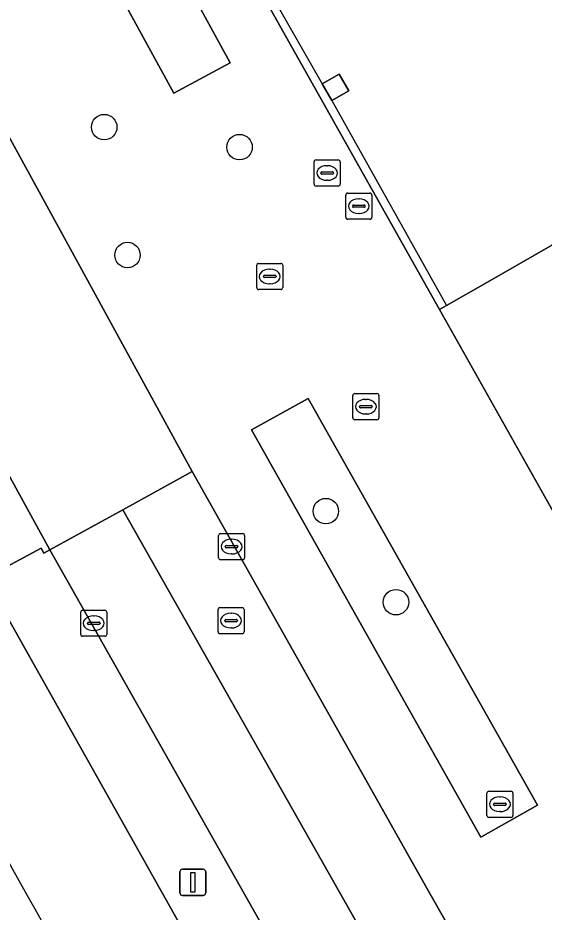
# Model space of a CAD drawing. Extents: x 161087 to 161926, y 382572 to 383873.
# Drawn here: x 161535.07 to 161555.24, y 383345.56 to 383379.81 of the extents above; entities that cross this region are included whole.
import ezdxf

# ---------------------------------------------------------------- set-up
doc = ezdxf.new("R2010")
doc.units = 0
for name, color, linetype in [('IMGEO_Berm_open', 7, 'Continuous'), ('IMGEO_Boom', 7, 'Continuous'), ('IMGEO_Fietspad_gesloten', 7, 'Continuous'), ('IMGEO_Groenvoorziening', 7, 'Continuous'), ('IMGEO_Kolk', 7, 'Continuous'), ('IMGEO_Lichtmast', 7, 'Continuous'), ('IMGEO_OVBaan_gesloten', 7, 'Continuous'), ('IMGEO_Pand', 7, 'Continuous'), ('IMGEO_Pand_overbouw', 7, 'Continuous'), ('IMGEO_Parkeervlak_open', 7, 'Continuous'), ('IMGEO_Rijbaan_lokaal_gesloten', 7, 'Continuous'), ('IMGEO_Rijbaan_lokaal_open', 7, 'Continuous'), ('IMGEO_Rioolput', 7, 'Continuous'), ('IMGEO_Voetpad_open', 7, 'Continuous')]:
    doc.layers.add(name, color=color, linetype=linetype)

msp = doc.modelspace()

# ---------------------------------------------------------------- linework, layer by layer
at = {"layer": 'IMGEO_Berm_open'}
msp.add_lwpolyline([(161520.813, 383387.643), (161520.8, 383387.668), (161520.576, 383387.544), (161520.689, 383387.341), (161518.533, 383386.141), (161518.57, 383386.074), (161533.815, 383358.36), (161535.959, 383359.502), (161536.062, 383359.308), (161536.289, 383359.434)], close=True, dxfattribs=at)
at = {"layer": 'IMGEO_Boom'}
for centre in [(161538.378, 383375.626), (161543.566, 383374.86), (161539.271, 383370.728), (161546.873, 383360.922), (161549.56, 383357.433)]:
    msp.add_circle(centre, 0.489, dxfattribs=at)
at = {"layer": 'IMGEO_Fietspad_gesloten'}
msp.add_lwpolyline([(161560.95, 383310.401), (161555.169, 383320.567), (161545.784, 383337.077), (161533.815, 383358.36), (161518.57, 383386.074), (161518.533, 383386.141), (161508.341, 383404.795), (161503.535, 383413.591), (161503.524, 383413.612), (161497.855, 383423.967), (161487.632, 383442.713)], dxfattribs=at)
msp.add_arc((165923.85, 385817.717), 5036.528, 209.251838, 209.480154, dxfattribs=at)
at = {"layer": 'IMGEO_Groenvoorziening'}
for points in [[(161541.051, 383376.934), (161543.21, 383378.095), (161537.369, 383388.756), (161535.202, 383387.592)], [(161546.195, 383365.232), (161544.024, 383364.04), (161552.809, 383348.433), (161554.986, 383349.656)], [(161536.289, 383359.434), (161536.062, 383359.308), (161535.959, 383359.502), (161533.815, 383358.36), (161545.784, 383337.077), (161548.195, 383338.408), (161545.297, 383343.516)]]:
    msp.add_lwpolyline(points, close=True, dxfattribs=at)
at = {"layer": 'IMGEO_Kolk'}
for p, q in [((161542.76, 383359.136), (161542.76, 383359.988)), ((161542.835, 383360.062), (161543.687, 383360.062)), ((161543.761, 383359.988), (161543.761, 383359.136)), ((161543.248, 383359.842), (161543.273, 383359.842)), ((161543.019, 383359.556), (161543.019, 383359.568)), ((161543.457, 383359.519), (161543.059, 383359.519)), ((161543.062, 383359.605), (161543.46, 383359.605)), ((161543.503, 383359.568), (161543.503, 383359.556)), ((161543.687, 383359.062), (161542.835, 383359.062)), ((161543.271, 383359.282), (161543.246, 383359.282)), ((161537.477, 383356.201), (161537.477, 383357.053)), ((161537.552, 383357.127), (161538.404, 383357.127)), ((161537.965, 383356.907), (161537.99, 383356.907)), ((161538.478, 383357.053), (161538.478, 383356.201)), ((161537.736, 383356.621), (161537.736, 383356.633)), ((161538.174, 383356.584), (161537.776, 383356.584)), ((161537.779, 383356.67), (161538.177, 383356.67)), ((161538.22, 383356.633), (161538.22, 383356.621)), ((161537.988, 383356.347), (161537.963, 383356.347)), ((161538.404, 383356.127), (161537.552, 383356.127))]:
    msp.add_line(p, q, dxfattribs=at)
for points in [[(161542.76, 383359.136), (161542.76, 383359.988)], [(161542.835, 383360.062), (161543.687, 383360.062)], [(161543.761, 383359.988), (161543.761, 383359.136)], [(161543.687, 383359.062), (161542.835, 383359.062)], [(161537.477, 383356.201), (161537.477, 383357.053)], [(161537.552, 383357.127), (161538.404, 383357.127)], [(161538.478, 383357.053), (161538.478, 383356.201)], [(161538.404, 383356.127), (161537.552, 383356.127)]]:
    msp.add_lwpolyline(points, dxfattribs=at)
for centre, radius, start, end in [((161542.837, 383359.986), 0.0765, 91.552, 178.448), ((161542.837, 383359.986), 0.0765, 91.552, 178.448), ((161543.685, 383359.986), 0.0765, 1.552, 88.448), ((161543.685, 383359.986), 0.0765, 1.552, 88.448), ((161543.059, 383359.565), 0.0403, 85.8775, 175.7526), ((161543.056, 383359.555), 0.0366, 178.938, 274.7102), ((161543.46, 383359.562), 0.043, 264.8664, 352.4533), ((161543.464, 383359.567), 0.0386, 1.7309, 96.639), ((161542.837, 383359.138), 0.0765, 181.552, 268.448), ((161542.837, 383359.138), 0.0765, 181.552, 268.448), ((161543.685, 383359.138), 0.0765, 271.552, 358.448), ((161543.685, 383359.138), 0.0765, 271.552, 358.448), ((161537.554, 383357.051), 0.0765, 91.552, 178.448), ((161537.554, 383357.051), 0.0765, 91.552, 178.448), ((161538.402, 383357.051), 0.0765, 1.552, 88.448), ((161538.402, 383357.051), 0.0765, 1.552, 88.448), ((161537.776, 383356.63), 0.0403, 85.8775, 175.7526), ((161537.773, 383356.62), 0.0366, 178.938, 274.7102), ((161538.177, 383356.627), 0.043, 264.8664, 352.4533), ((161538.181, 383356.632), 0.0386, 1.7309, 96.639), ((161537.554, 383356.203), 0.0765, 181.552, 268.448), ((161537.554, 383356.203), 0.0765, 181.552, 268.448), ((161538.402, 383356.203), 0.0765, 271.552, 358.448), ((161538.402, 383356.203), 0.0765, 271.552, 358.448)]:
    msp.add_arc(centre, radius, start, end, dxfattribs=at)
for centre, major_axis, ratio, start_param, end_param in [((161543.247, 383359.562), (-0.387, 0.002), 0.722429, 4.712389, 7.853982), ((161543.272, 383359.562), (-0.39, 0.002), 0.717154, 1.570796, 4.712389), ((161537.964, 383356.627), (-0.387, 0.002), 0.722429, 4.712389, 7.853982), ((161537.989, 383356.627), (-0.39, 0.002), 0.717154, 1.570796, 4.712389)]:
    msp.add_ellipse(centre, major_axis=major_axis, ratio=ratio, start_param=start_param, end_param=end_param, dxfattribs=at)
at = {"layer": 'IMGEO_Lichtmast'}
for p, q in [((161541.279, 383346.303), (161541.279, 383347.103)), ((161541.279, 383347.103), (161541.279, 383346.303)), ((161541.379, 383347.203), (161542.169, 383347.203)), ((161542.169, 383347.203), (161541.379, 383347.203)), ((161542.269, 383347.103), (161542.269, 383346.303)), ((161542.269, 383346.303), (161542.269, 383347.103)), ((161542.169, 383346.203), (161541.379, 383346.203)), ((161541.379, 383346.203), (161542.169, 383346.203))]:
    msp.add_line(p, q, dxfattribs=at)
msp.add_lwpolyline([(161541.699, 383347.078), (161541.849, 383347.078), (161541.849, 383346.328), (161541.699, 383346.328), (161541.699, 383347.078)], dxfattribs=at)
for centre, start, end in [((161541.379, 383347.103), 90, 180), ((161541.379, 383347.103), 90, 180), ((161542.169, 383347.103), 0, 90), ((161542.169, 383347.103), 360, 90), ((161541.379, 383346.303), 180, 270), ((161541.379, 383346.303), 180, 270), ((161542.169, 383346.303), 270, 0), ((161542.169, 383346.303), 270, 0)]:
    msp.add_arc(centre, 0.1, start, end, dxfattribs=at)
at = {"layer": 'IMGEO_OVBaan_gesloten'}
msp.add_lwpolyline([(161539.097, 383360.976), (161536.289, 383359.434), (161545.297, 383343.516), (161548.195, 383338.408), (161557.551, 383321.918), (161563.305, 383311.777), (161568.168, 383303.206), (161570.954, 383304.79)], close=True, dxfattribs=at)
at = {"layer": 'IMGEO_Pand'}
for points in [[(161547.38, 383377.657), (161546.731, 383377.282), (161547.099, 383376.643), (161547.749, 383377.017)], [(161559.862, 383373.007), (161559.406, 383372.75), (161559.162, 383373.185), (161553.066, 383369.69), (161551.496, 383368.791), (161551.231, 383368.646), (161559.165, 383354.551), (161560.234, 383352.651), (161560.478, 383352.789), (161560.565, 383352.595), (161560.026, 383352.285), (161561.7, 383349.336), (161562.501, 383347.925), (161568.661, 383351.367), (161573.052, 383354.01), (161570.638, 383358.472), (161568.615, 383357.34), (161567.617, 383359.185), (161567.27, 383359.803)]]:
    msp.add_lwpolyline(points, close=True, dxfattribs=at)
at = {"layer": 'IMGEO_Pand_overbouw'}
msp.add_lwpolyline([(161546.918, 383396.368), (161538.562, 383391.701), (161542.312, 383385.044), (161542.994, 383383.833), (161543.362, 383383.193), (161546.731, 383377.282), (161547.099, 383376.643), (161551.496, 383368.791), (161553.066, 383369.69), (161559.162, 383373.185), (161559.406, 383372.75), (161559.862, 383373.007), (161555.57, 383380.757), (161550.972, 383389.058)], close=True, dxfattribs=at)
at = {"layer": 'IMGEO_Parkeervlak_open'}
msp.add_lwpolyline([(161538.33, 383391.574), (161551.231, 383368.646), (161551.496, 383368.791), (161553.066, 383369.69), (161559.162, 383373.185), (161559.406, 383372.75), (161559.862, 383373.007), (161567.27, 383359.803), (161570.662, 383361.617), (161570.055, 383362.779), (161572.065, 383363.835), (161572.656, 383362.692), (161573.268, 383363.01), (161573.208, 383363.126), (161573.474, 383363.264), (161573.346, 383363.518), (161583.963, 383369.273), (161584.106, 383369.01), (161592.405, 383373.497), (161582.694, 383390.118)], dxfattribs=at)
msp.add_lwpolyline([(161547.749, 383377.017), (161547.099, 383376.643), (161546.731, 383377.282), (161547.38, 383377.657)], close=True, dxfattribs=at)
at = {"layer": 'IMGEO_Rijbaan_lokaal_gesloten'}
msp.add_lwpolyline([(161550.864, 383346.278), (161541.756, 383362.436), (161539.097, 383360.976), (161570.954, 383304.79), (161573.605, 383306.298), (161553.532, 383341.596)], close=True, dxfattribs=at)
at = {"layer": 'IMGEO_Rijbaan_lokaal_open'}
msp.add_lwpolyline([(161526.306, 383390.639), (161523.657, 383389.194), (161520.813, 383387.643), (161536.289, 383359.434), (161539.097, 383360.976), (161541.756, 383362.436)], close=True, dxfattribs=at)
at = {"layer": 'IMGEO_Rioolput'}
for p, q in [((161546.497, 383374.371), (161547.349, 383374.371)), ((161546.422, 383373.445), (161546.422, 383374.297)), ((161546.91, 383374.151), (161546.935, 383374.151)), ((161547.423, 383374.297), (161547.423, 383373.445)), ((161546.681, 383373.865), (161546.681, 383373.877)), ((161547.119, 383373.828), (161546.721, 383373.828)), ((161546.724, 383373.914), (161547.122, 383373.914)), ((161547.165, 383373.877), (161547.165, 383373.865)), ((161547.349, 383373.371), (161546.497, 383373.371)), ((161546.933, 383373.591), (161546.908, 383373.591)), ((161547.636, 383372.174), (161547.636, 383373.026)), ((161547.711, 383373.1), (161548.563, 383373.1)), ((161548.637, 383373.026), (161548.637, 383372.174)), ((161548.124, 383372.88), (161548.149, 383372.88)), ((161547.895, 383372.594), (161547.895, 383372.606)), ((161548.333, 383372.557), (161547.935, 383372.557)), ((161547.938, 383372.643), (161548.336, 383372.643)), ((161548.147, 383372.32), (161548.122, 383372.32)), ((161548.379, 383372.606), (161548.379, 383372.594)), ((161548.563, 383372.1), (161547.711, 383372.1)), ((161544.223, 383369.483), (161544.223, 383370.335)), ((161544.298, 383370.409), (161545.15, 383370.409)), ((161545.224, 383370.335), (161545.224, 383369.483)), ((161544.482, 383369.903), (161544.482, 383369.915)), ((161544.525, 383369.952), (161544.923, 383369.952)), ((161544.711, 383370.189), (161544.736, 383370.189)), ((161544.966, 383369.915), (161544.966, 383369.903)), ((161544.92, 383369.866), (161544.522, 383369.866)), ((161544.734, 383369.629), (161544.709, 383369.629)), ((161545.15, 383369.409), (161544.298, 383369.409)), ((161547.907, 383364.495), (161547.907, 383365.347)), ((161547.982, 383365.421), (161548.834, 383365.421)), ((161548.395, 383365.201), (161548.42, 383365.201)), ((161548.908, 383365.347), (161548.908, 383364.495)), ((161548.166, 383364.915), (161548.166, 383364.927)), ((161548.604, 383364.878), (161548.206, 383364.878)), ((161548.209, 383364.964), (161548.607, 383364.964)), ((161548.65, 383364.927), (161548.65, 383364.915)), ((161548.418, 383364.641), (161548.393, 383364.641)), ((161548.834, 383364.421), (161547.982, 383364.421)), ((161542.741, 383356.302), (161542.741, 383357.154)), ((161542.816, 383357.228), (161543.668, 383357.228)), ((161543.229, 383357.008), (161543.254, 383357.008)), ((161543.742, 383357.154), (161543.742, 383356.302)), ((161543, 383356.722), (161543, 383356.734)), ((161543.438, 383356.685), (161543.04, 383356.685)), ((161543.043, 383356.771), (161543.441, 383356.771)), ((161543.484, 383356.734), (161543.484, 383356.722)), ((161543.668, 383356.228), (161542.816, 383356.228)), ((161543.252, 383356.448), (161543.227, 383356.448)), ((161553.044, 383349.268), (161553.044, 383350.12)), ((161553.119, 383350.194), (161553.971, 383350.194)), ((161554.045, 383350.12), (161554.045, 383349.268)), ((161553.346, 383349.737), (161553.744, 383349.737)), ((161553.532, 383349.974), (161553.557, 383349.974)), ((161553.303, 383349.688), (161553.303, 383349.7)), ((161553.741, 383349.651), (161553.343, 383349.651)), ((161553.555, 383349.414), (161553.53, 383349.414)), ((161553.787, 383349.7), (161553.787, 383349.688)), ((161553.971, 383349.194), (161553.119, 383349.194))]:
    msp.add_line(p, q, dxfattribs=at)
for points in [[(161546.497, 383374.371), (161547.349, 383374.371)], [(161546.422, 383373.445), (161546.422, 383374.297)], [(161547.423, 383374.297), (161547.423, 383373.445)], [(161547.349, 383373.371), (161546.497, 383373.371)], [(161547.636, 383372.174), (161547.636, 383373.026)], [(161547.711, 383373.1), (161548.563, 383373.1)], [(161548.637, 383373.026), (161548.637, 383372.174)], [(161548.563, 383372.1), (161547.711, 383372.1)], [(161544.223, 383369.483), (161544.223, 383370.335)], [(161544.298, 383370.409), (161545.15, 383370.409)], [(161545.224, 383370.335), (161545.224, 383369.483)], [(161545.15, 383369.409), (161544.298, 383369.409)], [(161547.907, 383364.495), (161547.907, 383365.347)], [(161547.982, 383365.421), (161548.834, 383365.421)], [(161548.908, 383365.347), (161548.908, 383364.495)], [(161548.834, 383364.421), (161547.982, 383364.421)], [(161542.741, 383356.302), (161542.741, 383357.154)], [(161542.816, 383357.228), (161543.668, 383357.228)], [(161543.742, 383357.154), (161543.742, 383356.302)], [(161543.668, 383356.228), (161542.816, 383356.228)], [(161553.044, 383349.268), (161553.044, 383350.12)], [(161553.119, 383350.194), (161553.971, 383350.194)], [(161554.045, 383350.12), (161554.045, 383349.268)], [(161553.971, 383349.194), (161553.119, 383349.194)]]:
    msp.add_lwpolyline(points, dxfattribs=at)
for centre, radius, start, end in [((161546.499, 383374.295), 0.0765, 91.552, 178.448), ((161546.499, 383374.295), 0.0765, 91.552, 178.448), ((161547.347, 383374.295), 0.0765, 1.552, 88.448), ((161547.347, 383374.295), 0.0765, 1.552, 88.448), ((161546.721, 383373.874), 0.0403, 85.8775, 175.7526), ((161546.718, 383373.864), 0.0366, 178.938, 274.7102), ((161547.122, 383373.871), 0.043, 264.8664, 352.4533), ((161547.126, 383373.876), 0.0386, 1.7309, 96.639), ((161546.499, 383373.447), 0.0765, 181.552, 268.448), ((161546.499, 383373.447), 0.0765, 181.552, 268.448), ((161547.347, 383373.447), 0.0765, 271.552, 358.448), ((161547.347, 383373.447), 0.0765, 271.552, 358.448), ((161547.713, 383373.024), 0.0765, 91.552, 178.448), ((161547.713, 383373.024), 0.0765, 91.552, 178.448), ((161548.561, 383373.024), 0.0765, 1.552, 88.448), ((161548.561, 383373.024), 0.0765, 1.552, 88.448), ((161547.935, 383372.603), 0.0403, 85.8775, 175.7526), ((161547.932, 383372.593), 0.0366, 178.938, 274.7102), ((161548.336, 383372.6), 0.043, 264.8664, 352.4533), ((161548.34, 383372.605), 0.0386, 1.7309, 96.639), ((161547.713, 383372.176), 0.0765, 181.552, 268.448), ((161547.713, 383372.176), 0.0765, 181.552, 268.448), ((161548.561, 383372.176), 0.0765, 271.552, 358.448), ((161548.561, 383372.176), 0.0765, 271.552, 358.448), ((161544.3, 383370.333), 0.0765, 91.552, 178.448), ((161544.3, 383370.333), 0.0765, 91.552, 178.448), ((161545.148, 383370.333), 0.0765, 1.552, 88.448), ((161545.148, 383370.333), 0.0765, 1.552, 88.448), ((161544.522, 383369.912), 0.0403, 85.8775, 175.7526), ((161544.927, 383369.914), 0.0386, 1.7309, 96.639), ((161544.519, 383369.902), 0.0366, 178.938, 274.7102), ((161544.923, 383369.909), 0.043, 264.8664, 352.4533), ((161544.3, 383369.485), 0.0765, 181.552, 268.448), ((161544.3, 383369.485), 0.0765, 181.552, 268.448), ((161545.148, 383369.485), 0.0765, 271.552, 358.448), ((161545.148, 383369.485), 0.0765, 271.552, 358.448), ((161547.984, 383365.345), 0.0765, 91.552, 178.448), ((161547.984, 383365.345), 0.0765, 91.552, 178.448), ((161548.832, 383365.345), 0.0765, 1.552, 88.448), ((161548.832, 383365.345), 0.0765, 1.552, 88.448), ((161548.206, 383364.924), 0.0403, 85.8775, 175.7526), ((161548.203, 383364.914), 0.0366, 178.938, 274.7102), ((161548.607, 383364.921), 0.043, 264.8664, 352.4533), ((161548.611, 383364.926), 0.0386, 1.7309, 96.639), ((161547.984, 383364.497), 0.0765, 181.552, 268.448), ((161547.984, 383364.497), 0.0765, 181.552, 268.448), ((161548.832, 383364.497), 0.0765, 271.552, 358.448), ((161548.832, 383364.497), 0.0765, 271.552, 358.448), ((161542.818, 383357.152), 0.0765, 91.552, 178.448), ((161542.818, 383357.152), 0.0765, 91.552, 178.448), ((161543.666, 383357.152), 0.0765, 1.552, 88.448), ((161543.666, 383357.152), 0.0765, 1.552, 88.448), ((161543.04, 383356.731), 0.0403, 85.8775, 175.7526), ((161543.037, 383356.721), 0.0366, 178.938, 274.7102), ((161543.441, 383356.728), 0.043, 264.8664, 352.4533), ((161543.445, 383356.733), 0.0386, 1.7309, 96.639), ((161542.818, 383356.304), 0.0765, 181.552, 268.448), ((161542.818, 383356.304), 0.0765, 181.552, 268.448), ((161543.666, 383356.304), 0.0765, 271.552, 358.448), ((161543.666, 383356.304), 0.0765, 271.552, 358.448), ((161553.121, 383350.118), 0.0765, 91.552, 178.448), ((161553.121, 383350.118), 0.0765, 91.552, 178.448), ((161553.969, 383350.118), 0.0765, 1.552, 88.448), ((161553.969, 383350.118), 0.0765, 1.552, 88.448), ((161553.343, 383349.697), 0.0403, 85.8775, 175.7526), ((161553.748, 383349.699), 0.0386, 1.7309, 96.639), ((161553.34, 383349.687), 0.0366, 178.938, 274.7102), ((161553.744, 383349.694), 0.043, 264.8664, 352.4533), ((161553.121, 383349.27), 0.0765, 181.552, 268.448), ((161553.121, 383349.27), 0.0765, 181.552, 268.448), ((161553.969, 383349.27), 0.0765, 271.552, 358.448), ((161553.969, 383349.27), 0.0765, 271.552, 358.448)]:
    msp.add_arc(centre, radius, start, end, dxfattribs=at)
for centre, major_axis, ratio, start_param, end_param in [((161546.909, 383373.871), (-0.387, 0.002), 0.722429, 4.712389, 7.853982), ((161546.934, 383373.871), (-0.39, 0.002), 0.717154, 1.570796, 4.712389), ((161548.123, 383372.6), (-0.387, 0.002), 0.722429, 4.712389, 7.853982), ((161548.148, 383372.6), (-0.39, 0.002), 0.717154, 1.570796, 4.712389), ((161544.71, 383369.909), (-0.387, 0.002), 0.722429, 4.712389, 7.853982), ((161544.735, 383369.909), (-0.39, 0.002), 0.717154, 1.570796, 4.712389), ((161548.394, 383364.921), (-0.387, 0.002), 0.722429, 4.712389, 7.853982), ((161548.419, 383364.921), (-0.39, 0.002), 0.717154, 1.570796, 4.712389), ((161543.228, 383356.728), (-0.387, 0.002), 0.722429, 4.712389, 7.853982), ((161543.253, 383356.728), (-0.39, 0.002), 0.717154, 1.570796, 4.712389), ((161553.531, 383349.694), (-0.387, 0.002), 0.722429, 4.712389, 7.853982), ((161553.556, 383349.694), (-0.39, 0.002), 0.717154, 1.570796, 4.712389)]:
    msp.add_ellipse(centre, major_axis=major_axis, ratio=ratio, start_param=start_param, end_param=end_param, dxfattribs=at)
at = {"layer": 'IMGEO_Voetpad_open'}
for points in [[(161498.477, 383445.174), (161501.194, 383440.172), (161499.894, 383439.487), (161499.792, 383439.685), (161499.589, 383439.572), (161505.835, 383428.094), (161513.893, 383413.351), (161516.238, 383414.629), (161528.803, 383391.714), (161526.615, 383390.56), (161526.514, 383390.753), (161526.306, 383390.639), (161541.756, 383362.436), (161550.864, 383346.278), (161553.532, 383341.596), (161555.931, 383342.902), (161576.085, 383307.436), (161574.074, 383306.308), (161573.964, 383306.503), (161573.605, 383306.298), (161579.987, 383295.136), (161582.347, 383296.475), (161586.534, 383289.192), (161595.511, 383273.356)], [(161605.553, 383262.644), (161589.763, 383290.481), (161585.88, 383297.339), (161583.052, 383302.173), (161580.275, 383307.078), (161579.717, 383308.063), (161578.98, 383309.624), (161576.965, 383313.183), (161575.144, 383316.339), (161565.377, 383333.715), (161565.332, 383333.794), (161565.481, 383333.879), (161558.793, 383345.731), (161558.744, 383345.818), (161560.262, 383346.675), (161562.501, 383347.925), (161561.7, 383349.336), (161560.026, 383352.285), (161560.565, 383352.595), (161560.478, 383352.789), (161560.234, 383352.651), (161559.165, 383354.551), (161551.231, 383368.646), (161538.33, 383391.574)]]:
    msp.add_lwpolyline(points, dxfattribs=at)
for points in [[(161535.202, 383387.592), (161537.369, 383388.756), (161543.21, 383378.095), (161541.051, 383376.934)], [(161544.024, 383364.04), (161546.195, 383365.232), (161554.986, 383349.656), (161552.809, 383348.433)]]:
    msp.add_lwpolyline(points, close=True, dxfattribs=at)
msp.add_arc((165923.85, 385817.717), 5036.528, 209.251838, 209.480154, dxfattribs=at)

doc.saveas('drawing.dxf')
